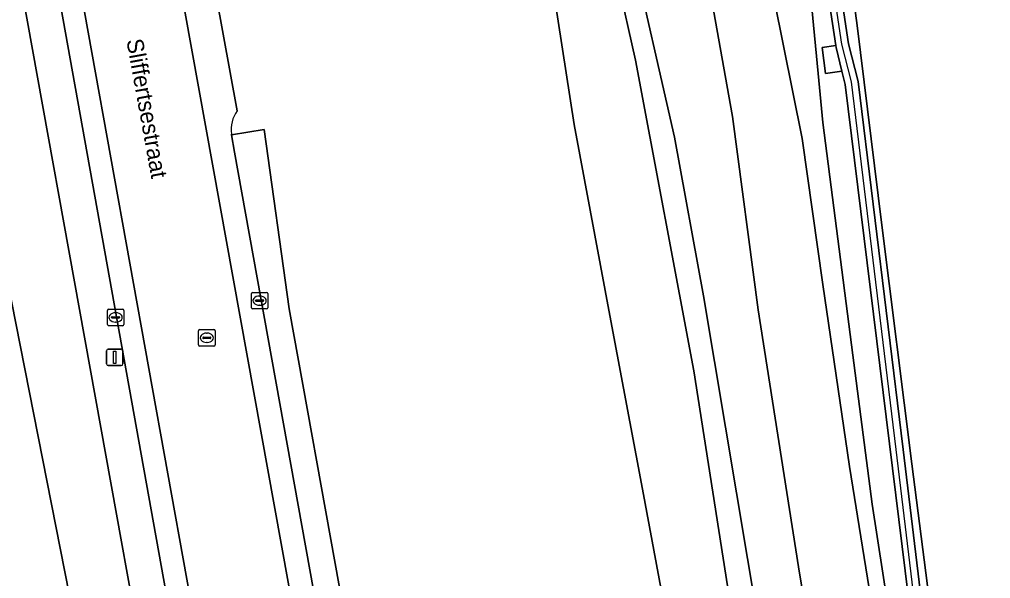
# Model space of a CAD drawing. Extents: x 156412 to 157779, y 382335 to 383768.
# Drawn here: x 157626.1 to 157684.9, y 382801 to 382834.8 of the extents above; entities that cross this region are included whole.
import ezdxf

# ---------------------------------------------------------------- set-up
doc = ezdxf.new("R2010")
doc.units = 0
for name, color, linetype in [('IMGEO_Berm_groen', 7, 'Continuous'), ('IMGEO_Fietspad_open', 7, 'Continuous'), ('IMGEO_Geluidsscherm', 7, 'Continuous'), ('IMGEO_Groenvoorziening', 7, 'Continuous'), ('IMGEO_Kolk', 7, 'Continuous'), ('IMGEO_Lichtmast', 7, 'Continuous'), ('IMGEO_Muur', 7, 'Continuous'), ('IMGEO_Oever', 7, 'Continuous'), ('IMGEO_Openbare_ruimte_label', 7, 'Continuous'), ('IMGEO_Rijbaan_autoweg', 7, 'Continuous'), ('IMGEO_Rijbaan_lokaal_gesloten', 7, 'Continuous'), ('IMGEO_Rioolput', 7, 'Continuous'), ('IMGEO_Terreindeel_gesloten', 7, 'Continuous'), ('IMGEO_Voetpad_open', 7, 'Continuous'), ('IMGEO_Waterloop', 7, 'Continuous')]:
    doc.layers.add(name, color=color, linetype=linetype)

msp = doc.modelspace()

# ---------------------------------------------------------------- linework, layer by layer
at = {"layer": 'IMGEO_Berm_groen'}
for points in [[(157654.293, 382898.576), (157657.429, 382884.053), (157660.812, 382868.728), (157664.431, 382853.105), (157667.136, 382841.051), (157669.291, 382828.965), (157670.844, 382817.265), (157673.301, 382801.719), (157676.049, 382785.083), (157678.535, 382769.502), (157680.763, 382756.338), (157683.315, 382738.912), (157685.255, 382725.472), (157686.397, 382719.285), (157686.596, 382718.206), (157687.115, 382715.393), (157687.994, 382710.999), (157689.709, 382703.744), (157692.212, 382691.922), (157695.484, 382677.731), (157696.862, 382667.717)], [(157668.502, 382892.098), (157668.957, 382882.735), (157673.333, 382853.213), (157676.323, 382833.348), (157676.913, 382831.079), (157679.62, 382808.808), (157681.639, 382792.098), (157682.865, 382783.802), (157685.318, 382767.209), (157689.12, 382742.326), (157691.913, 382725.773), (157698.936, 382685.112), (157699.76, 382679.219), (157700.418, 382671.31)], [(157684.184, 382757.809), (157682.515, 382768.811), (157681.803, 382770.498), (157681.275, 382771.412), (157680.931, 382772.531), (157680.644, 382774.577), (157680.622, 382776.674), (157680.412, 382780.271), (157680.016, 382784.391), (157678.252, 382796.153), (157676.389, 382807.785), (157674.773, 382818.79), (157673.521, 382827.628), (157671.811, 382836.051), (157669.468, 382848.226), (157666.559, 382860.516), (157664.505, 382870.417), (157662.414, 382880.082), (157659.991, 382890.386)], [(157659.991, 382890.386), (157662.414, 382880.082), (157664.505, 382870.417), (157666.559, 382860.516), (157669.468, 382848.226), (157671.811, 382836.051), (157673.521, 382827.628), (157674.773, 382818.79), (157676.389, 382807.785), (157678.252, 382796.153), (157680.016, 382784.391), (157680.412, 382780.271), (157680.622, 382776.674), (157680.644, 382774.577), (157680.931, 382772.531), (157681.275, 382771.412), (157681.803, 382770.498), (157682.515, 382768.811), (157684.184, 382757.809)], [(157701.135, 382668.735), (157700.415, 382677.799), (157698.45, 382691.21), (157695.713, 382706.916), (157692.849, 382722.949), (157690.387, 382737.779), (157688.074, 382752.343), (157685.669, 382768.13), (157683.459, 382782.77), (157681.841, 382794.763), (157680.149, 382807.953), (157678.317, 382822.545), (157676.848, 382834.47), (157674.572, 382851.276), (157675.043, 382851.395), (157674.414, 382856.319), (157672.971, 382868.903), (157671.568, 382882.247), (157670.928, 382889.973)], [(157674.1, 382835.523), (157674.488, 382831.548), (157674.76, 382828.595), (157675.51, 382822.815), (157676.581, 382814.528), (157677.756, 382805.499), (157678.743, 382799.123), (157678.872, 382798.207), (157680.132, 382798.362), (157676.11, 382830.901), (157675.918, 382831.695), (157674.935, 382831.566), (157674.729, 382833.134), (157675.553, 382833.242), (157672.552, 382853.085)], [(157686.6, 382749.413), (157683.185, 382770.508), (157682.872, 382771.38), (157682.569, 382771.719), (157682.037, 382772.029), (157681.791, 382772.318), (157681.664, 382772.702), (157681.228, 382775.22), (157681.256, 382775.684), (157681.388, 382776.224), (157681.425, 382777.861), (157680.901, 382784.037), (157679.28, 382795.077), (157679.153, 382796.223), (157678.872, 382798.207), (157678.743, 382799.123), (157677.756, 382805.499), (157676.581, 382814.528), (157675.51, 382822.815), (157674.76, 382828.595), (157674.488, 382831.548), (157674.1, 382835.523)]]:
    msp.add_lwpolyline(points, dxfattribs=at)
at = {"layer": 'IMGEO_Fietspad_open'}
for points in [[(157639.33, 382829.299), (157629.584, 382882.653), (157628.997, 382882.548), (157627.639, 382882.304), (157628.014, 382880.348), (157628.242, 382879.01), (157651.604, 382750), (157652.126, 382747.108), (157655.875, 382726.327)], [(157650.268, 382723.49), (157646.168, 382746.159), (157645.473, 382750), (157622.451, 382877.451), (157621.8, 382881.137), (157620.461, 382880.952), (157621.025, 382877.941), (157638.867, 382778.66), (157640.647, 382768.819), (157641.74, 382762.775), (157642.782, 382757.01), (157644.05, 382750), (157644.784, 382745.939), (157648.891, 382723.234)], [(157657.251, 382726.584), (157653.509, 382747.329), (157653.027, 382750), (157639.166, 382826.803), (157638.982, 382827.838), (157638.972, 382827.894)]]:
    msp.add_lwpolyline(points, dxfattribs=at)
msp.add_arc((157640.868, 382828.159), 1.914, 143.4523, 187.95765, dxfattribs=at)
at = {"layer": 'IMGEO_Geluidsscherm'}
for points in [[(157668.527, 382882.733), (157672.902, 382853.211), (157675.896, 382833.324), (157676.484, 382831.061)], [(157676.484, 382831.061), (157679.188, 382808.817), (157681.208, 382792.102), (157682.435, 382783.8), (157684.888, 382767.206), (157688.69, 382742.319), (157691.483, 382725.762), (157698.507, 382685.101)]]:
    msp.add_lwpolyline(points, dxfattribs=at)
at = {"layer": 'IMGEO_Groenvoorziening'}
for points in [[(157627.039, 382896.533), (157629.584, 382882.653), (157639.33, 382829.299)], [(157661.933, 382816.602), (157659.725, 382828.466), (157658.004, 382839.558), (157656.164, 382847.833), (157654.748, 382854.6), (157653.32, 382860.782), (157650.92, 382870.099), (157648.284, 382881.32), (157646.625, 382889.598)], [(157647.264, 382722.711), (157643.673, 382740.578), (157642.76, 382745.616), (157641.966, 382750), (157640.771, 382756.597), (157639.727, 382762.356), (157638.632, 382768.399), (157636.84, 382778.293), (157634.564, 382790.854), (157631.307, 382789.126), (157617.837, 382857.404), (157613.448, 382880.337), (157609.608, 382878.273), (157590.334, 382867.915)], [(157638.972, 382827.894), (157638.982, 382827.838), (157640.952, 382828.168), (157642.466, 382817.316), (157654.653, 382749.882), (157655.088, 382747.562), (157659.314, 382723.658), (157660.029, 382718.705), (157658.393, 382718.656)], [(157687.994, 382710.999), (157687.115, 382715.393), (157686.821, 382714.447), (157686.121, 382713.564), (157685.113, 382712.921), (157682.299, 382712.516), (157681.086, 382712.732), (157680.099, 382713.304), (157679.397, 382714.347), (157678.198, 382719.63), (157676.344, 382729.865), (157673.883, 382745.42), (157671.521, 382759.749), (157669.611, 382771.841), (157667.854, 382784.114), (157665.704, 382796.423), (157663.861, 382806.408), (157661.933, 382816.602)]]:
    msp.add_lwpolyline(points, dxfattribs=at)
msp.add_lwpolyline([(157617.837, 382857.404), (157631.307, 382789.126), (157634.564, 382790.854), (157617.99, 382882.325), (157617.915, 382882.737), (157613.448, 382880.337)], close=True, dxfattribs=at)
msp.add_arc((157640.868, 382828.159), 1.914, 143.4523, 187.95765, dxfattribs=at)
at = {"layer": 'IMGEO_Kolk'}
for p, q in [((157640.178, 382817.389), (157640.178, 382818.241)), ((157640.253, 382818.315), (157641.105, 382818.315)), ((157640.666, 382818.095), (157640.691, 382818.095)), ((157641.179, 382818.241), (157641.179, 382817.389)), ((157640.437, 382817.809), (157640.437, 382817.821)), ((157640.875, 382817.772), (157640.477, 382817.772)), ((157640.48, 382817.858), (157640.878, 382817.858)), ((157640.689, 382817.535), (157640.664, 382817.535)), ((157640.921, 382817.821), (157640.921, 382817.809)), ((157631.463, 382816.377), (157631.463, 382817.229)), ((157631.538, 382817.303), (157632.39, 382817.303)), ((157631.722, 382816.797), (157631.722, 382816.809)), ((157632.16, 382816.76), (157631.762, 382816.76)), ((157631.765, 382816.846), (157632.163, 382816.846)), ((157631.951, 382817.083), (157631.976, 382817.083)), ((157632.206, 382816.809), (157632.206, 382816.797)), ((157632.464, 382817.229), (157632.464, 382816.377)), ((157641.105, 382817.315), (157640.253, 382817.315)), ((157632.39, 382816.303), (157631.538, 382816.303)), ((157631.974, 382816.523), (157631.949, 382816.523))]:
    msp.add_line(p, q, dxfattribs=at)
for points in [[(157640.178, 382817.389), (157640.178, 382818.241)], [(157640.253, 382818.315), (157641.105, 382818.315)], [(157641.179, 382818.241), (157641.179, 382817.389)], [(157631.463, 382816.377), (157631.463, 382817.229)], [(157631.538, 382817.303), (157632.39, 382817.303)], [(157632.464, 382817.229), (157632.464, 382816.377)], [(157641.105, 382817.315), (157640.253, 382817.315)], [(157632.39, 382816.303), (157631.538, 382816.303)]]:
    msp.add_lwpolyline(points, dxfattribs=at)
for centre, radius, start, end in [((157640.255, 382818.239), 0.0765, 91.55205, 178.44795), ((157640.255, 382818.239), 0.0765, 91.55205, 178.44795), ((157641.103, 382818.239), 0.0765, 1.55205, 88.44795), ((157641.103, 382818.239), 0.0765, 1.55205, 88.44795), ((157640.255, 382817.391), 0.0765, 181.55205, 268.44795), ((157640.255, 382817.391), 0.0765, 181.55205, 268.44795), ((157640.477, 382817.818), 0.0403, 85.87752, 175.75265), ((157640.474, 382817.808), 0.0366, 178.93798, 274.71019), ((157640.878, 382817.815), 0.043, 264.86636, 352.45326), ((157640.882, 382817.82), 0.0386, 1.73085, 96.63898), ((157641.103, 382817.391), 0.0765, 271.55205, 358.44795), ((157641.103, 382817.391), 0.0765, 271.55205, 358.44795), ((157631.54, 382817.227), 0.0765, 91.55205, 178.44795), ((157631.54, 382817.227), 0.0765, 91.55205, 178.44795), ((157631.762, 382816.806), 0.0403, 85.87752, 175.75265), ((157631.759, 382816.796), 0.0366, 178.93798, 274.71019), ((157632.163, 382816.803), 0.043, 264.86636, 352.45326), ((157632.167, 382816.808), 0.0386, 1.73085, 96.63898), ((157632.388, 382817.227), 0.0765, 1.55205, 88.44795), ((157632.388, 382817.227), 0.0765, 1.55205, 88.44795), ((157631.54, 382816.379), 0.0765, 181.55205, 268.44795), ((157631.54, 382816.379), 0.0765, 181.55205, 268.44795), ((157632.388, 382816.379), 0.0765, 271.55205, 358.44795), ((157632.388, 382816.379), 0.0765, 271.55205, 358.44795)]:
    msp.add_arc(centre, radius, start, end, dxfattribs=at)
for centre, major_axis, ratio, start_param, end_param in [((157640.665, 382817.815), (-0.387, 0.002), 0.722429, 4.712389, 7.853982), ((157640.69, 382817.815), (-0.39, 0.002), 0.717154, 1.570796, 4.712389), ((157631.95, 382816.803), (-0.387, 0.002), 0.722429, 4.712389, 7.853982), ((157631.975, 382816.803), (-0.39, 0.002), 0.717154, 1.570796, 4.712389)]:
    msp.add_ellipse(centre, major_axis=major_axis, ratio=ratio, start_param=start_param, end_param=end_param, dxfattribs=at)
at = {"layer": 'IMGEO_Lichtmast'}
for p, q in [((157631.414, 382813.986), (157631.414, 382814.786)), ((157631.414, 382814.786), (157631.414, 382813.986)), ((157631.514, 382814.886), (157632.304, 382814.886)), ((157632.304, 382814.886), (157631.514, 382814.886)), ((157632.404, 382814.786), (157632.404, 382813.986)), ((157632.404, 382813.986), (157632.404, 382814.786)), ((157632.304, 382813.886), (157631.514, 382813.886)), ((157631.514, 382813.886), (157632.304, 382813.886))]:
    msp.add_line(p, q, dxfattribs=at)
msp.add_lwpolyline([(157631.834, 382814.761), (157631.984, 382814.761), (157631.984, 382814.011), (157631.834, 382814.011), (157631.834, 382814.761)], dxfattribs=at)
for centre, start, end in [((157631.514, 382814.786), 90, 180), ((157631.514, 382814.786), 90, 180), ((157632.304, 382814.786), 0, 90), ((157632.304, 382814.786), 360, 90), ((157631.514, 382813.986), 180, 270), ((157631.514, 382813.986), 180, 270), ((157632.304, 382813.986), 270, 0), ((157632.304, 382813.986), 270, 0)]:
    msp.add_arc(centre, 0.1, start, end, dxfattribs=at)
at = {"layer": 'IMGEO_Muur'}
for points in [[(157667.705, 382892.018), (157668.165, 382882.551), (157668.739, 382878.699), (157669.005, 382876.913), (157672.552, 382853.085), (157675.553, 382833.242), (157675.571, 382833.124), (157675.918, 382831.695), (157676.11, 382830.901), (157680.132, 382798.362), (157680.442, 382795.855), (157680.517, 382795.244), (157680.907, 382792.09), (157683.23, 382775.924), (157683.697, 382772.677), (157684.491, 382767.148)], [(157700.418, 382671.31), (157699.76, 382679.219), (157698.936, 382685.112), (157691.913, 382725.773), (157689.12, 382742.326), (157685.318, 382767.209), (157682.865, 382783.802), (157681.639, 382792.098), (157679.62, 382808.808), (157676.913, 382831.079), (157676.323, 382833.348), (157673.333, 382853.213), (157668.957, 382882.735), (157668.502, 382892.098)]]:
    msp.add_lwpolyline(points, dxfattribs=at)
at = {"layer": 'IMGEO_Oever'}
for points in [[(157680.763, 382756.338), (157678.535, 382769.502), (157676.049, 382785.083), (157673.301, 382801.719), (157670.844, 382817.265), (157669.291, 382828.965), (157667.136, 382841.051), (157664.431, 382853.105), (157660.812, 382868.728), (157657.429, 382884.053), (157654.293, 382898.576)], [(157675.411, 382759.763), (157671.14, 382786.908), (157666.951, 382813.561), (157663.419, 382832.37), (157659.148, 382851.426), (157654.097, 382874.301), (157649.169, 382898.243)], [(157651.654, 382893.335), (157654.816, 382878.551), (157655.162, 382876.944), (157656.512, 382876.748), (157656.918, 382876.76), (157657.236, 382876.689), (157657.403, 382876.459), (157657.356, 382876.107), (157657.109, 382875.86), (157656.693, 382875.75), (157655.438, 382875.461), (157659.292, 382856.251), (157663.111, 382839.496), (157665.781, 382827.709), (157667.547, 382818.099), (157671.53, 382794.28), (157676.623, 382761.59)], [(157646.625, 382889.598), (157648.284, 382881.32), (157650.92, 382870.099), (157653.32, 382860.782), (157654.748, 382854.6), (157656.164, 382847.833), (157658.004, 382839.558), (157659.725, 382828.466), (157661.933, 382816.602), (157663.861, 382806.408), (157665.704, 382796.423), (157667.854, 382784.114), (157669.611, 382771.841), (157671.521, 382759.749)]]:
    msp.add_lwpolyline(points, dxfattribs=at)
at = {"layer": 'IMGEO_Rijbaan_autoweg'}
msp.add_lwpolyline([(157670.928, 382889.973), (157671.568, 382882.247), (157672.971, 382868.903), (157674.414, 382856.319), (157675.043, 382851.395), (157674.572, 382851.276), (157676.848, 382834.47), (157678.317, 382822.545), (157680.149, 382807.953), (157681.841, 382794.763), (157683.459, 382782.77), (157685.669, 382768.13), (157688.074, 382752.343), (157690.387, 382737.779), (157692.849, 382722.949), (157695.713, 382706.916), (157698.45, 382691.21), (157700.415, 382677.799), (157701.135, 382668.735)], dxfattribs=at)
at = {"layer": 'IMGEO_Rijbaan_lokaal_gesloten'}
for points in [[(157615.112, 382927.218), (157614.788, 382929.252), (157611.302, 382928.695), (157611.326, 382928.545), (157613.47, 382916.334), (157620.027, 382883.195), (157620.461, 382880.952), (157621.8, 382881.137), (157622.451, 382877.451), (157645.473, 382750), (157646.168, 382746.159), (157650.268, 382723.49)], [(157655.875, 382726.327), (157652.126, 382747.108), (157651.604, 382750), (157628.242, 382879.01)]]:
    msp.add_lwpolyline(points, dxfattribs=at)
at = {"layer": 'IMGEO_Rioolput'}
for p, q in [((157636.986, 382815.144), (157636.986, 382815.996)), ((157637.061, 382816.07), (157637.913, 382816.07)), ((157637.288, 382815.613), (157637.686, 382815.613)), ((157637.474, 382815.85), (157637.499, 382815.85)), ((157637.987, 382815.996), (157637.987, 382815.144)), ((157637.913, 382815.07), (157637.061, 382815.07)), ((157637.245, 382815.564), (157637.245, 382815.576)), ((157637.683, 382815.527), (157637.285, 382815.527)), ((157637.497, 382815.29), (157637.472, 382815.29)), ((157637.729, 382815.576), (157637.729, 382815.564))]:
    msp.add_line(p, q, dxfattribs=at)
for points in [[(157636.986, 382815.144), (157636.986, 382815.996)], [(157637.061, 382816.07), (157637.913, 382816.07)], [(157637.987, 382815.996), (157637.987, 382815.144)], [(157637.913, 382815.07), (157637.061, 382815.07)]]:
    msp.add_lwpolyline(points, dxfattribs=at)
for centre, radius, start, end in [((157637.063, 382815.994), 0.0765, 91.55205, 178.44795), ((157637.063, 382815.994), 0.0765, 91.55205, 178.44795), ((157637.285, 382815.573), 0.0403, 85.87752, 175.75265), ((157637.69, 382815.575), 0.0386, 1.73085, 96.63898), ((157637.911, 382815.994), 0.0765, 1.55205, 88.44795), ((157637.911, 382815.994), 0.0765, 1.55205, 88.44795), ((157637.063, 382815.146), 0.0765, 181.55205, 268.44795), ((157637.063, 382815.146), 0.0765, 181.55205, 268.44795), ((157637.282, 382815.563), 0.0366, 178.93798, 274.71019), ((157637.686, 382815.57), 0.043, 264.86636, 352.45326), ((157637.911, 382815.146), 0.0765, 271.55205, 358.44795), ((157637.911, 382815.146), 0.0765, 271.55205, 358.44795)]:
    msp.add_arc(centre, radius, start, end, dxfattribs=at)
for centre, major_axis, ratio, start_param, end_param in [((157637.473, 382815.57), (-0.387, 0.002), 0.722429, 4.712389, 7.853982), ((157637.498, 382815.57), (-0.39, 0.002), 0.717154, 1.570796, 4.712389)]:
    msp.add_ellipse(centre, major_axis=major_axis, ratio=ratio, start_param=start_param, end_param=end_param, dxfattribs=at)
at = {"layer": 'IMGEO_Terreindeel_gesloten'}
msp.add_lwpolyline([(157675.918, 382831.695), (157675.571, 382833.124), (157675.553, 382833.242), (157674.729, 382833.134), (157674.935, 382831.566)], close=True, dxfattribs=at)
at = {"layer": 'IMGEO_Voetpad_open'}
for points in [[(157648.891, 382723.234), (157644.784, 382745.939), (157644.05, 382750), (157642.782, 382757.01), (157641.74, 382762.775), (157640.647, 382768.819), (157638.867, 382778.66), (157621.025, 382877.941), (157620.461, 382880.952), (157620.027, 382883.195), (157613.47, 382916.334)], [(157614.85, 382904.08), (157618.384, 382886.317), (157619.048, 382882.982), (157619.133, 382882.555), (157617.99, 382882.325), (157634.564, 382790.854), (157636.84, 382778.293), (157638.632, 382768.399), (157639.727, 382762.356), (157640.771, 382756.597), (157641.966, 382750), (157642.76, 382745.616), (157643.673, 382740.578), (157647.264, 382722.711)], [(157642.466, 382817.316), (157640.952, 382828.168), (157638.982, 382827.838), (157639.166, 382826.803), (157653.027, 382750), (157653.509, 382747.329), (157657.251, 382726.584)], [(157658.393, 382718.656), (157660.029, 382718.705), (157659.314, 382723.658), (157655.088, 382747.562), (157654.653, 382749.882), (157642.466, 382817.316)]]:
    msp.add_lwpolyline(points, dxfattribs=at)
at = {"layer": 'IMGEO_Waterloop'}
for points in [[(157649.169, 382898.243), (157654.097, 382874.301), (157659.148, 382851.426), (157663.419, 382832.37), (157666.951, 382813.561), (157671.14, 382786.908), (157675.411, 382759.763)], [(157676.623, 382761.59), (157671.53, 382794.28), (157667.547, 382818.099), (157665.781, 382827.709), (157663.111, 382839.496), (157659.292, 382856.251), (157655.438, 382875.461), (157656.693, 382875.75), (157657.109, 382875.86), (157657.356, 382876.107), (157657.403, 382876.459), (157657.236, 382876.689), (157656.918, 382876.76), (157656.512, 382876.748), (157655.162, 382876.944), (157654.816, 382878.551), (157651.654, 382893.335)]]:
    msp.add_lwpolyline(points, dxfattribs=at)

# ---------------------------------------------------------------- texts
at = {"layer": 'IMGEO_Openbare_ruimte_label'}
msp.add_text('Sliffertsestraat', height=1, rotation=280.2536, dxfattribs=at).set_placement((157632.614, 382833.568))

doc.saveas('drawing.dxf')
